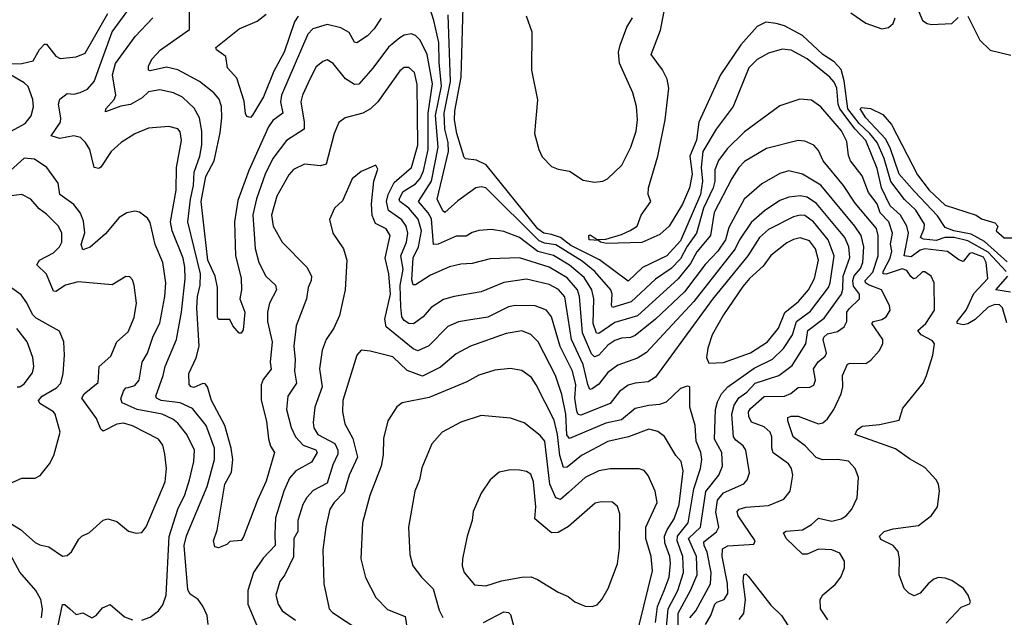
# Model space of a CAD drawing. Extents: x 1550320 to 1685906, y 509093 to 640511.
# Tile 447 of 532: x 1668456 to 1672806, y 581357 to 583998. Entities that reach past the tile are written whole.
import ezdxf

# ---------------------------------------------------------------- set-up
doc = ezdxf.new("R2010")
doc.units = 0

msp = doc.modelspace()

# ---------------------------------------------------------------- linework, layer by layer
at = {"layer": '0CON20XD'}
for points in [[(1672025.9, 581345.9), (1671994, 581395), (1671992, 581435), (1672005, 581456.2), (1672058.3, 581501.7), (1672084.4, 581535), (1672100, 581575), (1672100.4, 581605), (1672080.1, 581640.1), (1672045, 581655.8), (1671985, 581657.9), (1671935, 581635.4), (1671915, 581635.4), (1671843.1, 581705), (1671830.3, 581729.7), (1671842.3, 581737.7), (1671915, 581744), (1671955, 581767.5), (1671985, 581795.4), (1672045, 581782.1), (1672085, 581792.4), (1672107.8, 581805), (1672132.5, 581835), (1672156.5, 581885), (1672161.4, 581975), (1672147.1, 582015), (1672117.8, 582047.8), (1672070, 582055), (1672003.6, 582053.6), (1671975, 582063.5), (1671925.8, 582115), (1671873.4, 582155), (1671849.2, 582225), (1671850.3, 582239.7), (1671865, 582246.5), (1671895, 582245.3), (1671985, 582212.8), (1672005, 582216.9), (1672025, 582233.5), (1672053.3, 582275), (1672085.4, 582345), (1672093.1, 582375), (1672091.2, 582425), (1672114, 582476), (1672125, 582480.6), (1672195, 582478.1), (1672216.9, 582493.1), (1672252.9, 582535), (1672270, 582565), (1672268.9, 582585), (1672220.9, 582655), (1672228.8, 582665), (1672265, 582673.7), (1672284.4, 582685), (1672302.1, 582715), (1672299.2, 582735), (1672263.7, 582803.7), (1672206, 582826), (1672193, 582835), (1672191, 582845), (1672225, 582882.9), (1672249.5, 582955), (1672248.6, 583045), (1672241.6, 583075), (1672146.8, 583186.8), (1672096.3, 583265), (1672006.6, 583375), (1671985, 583420), (1671965, 583443.5), (1671925, 583461.8), (1671895, 583464.7), (1671755, 583428.8), (1671658.2, 583371.8), (1671633.2, 583345), (1671603.1, 583296.9), (1671524.3, 583145.7), (1671508.7, 583045), (1671447.4, 582972.6), (1671419.1, 582920.9), (1671365, 582852.7), (1671185, 582689.8), (1671085, 582659.8), (1671015, 582611.2), (1671005, 582612.9), (1670989.3, 582655), (1670993.1, 582765), (1670984.4, 582804.4), (1670949.5, 582859.5), (1670885, 582914), (1670815, 582956.7), (1670745, 582973.1), (1670665, 583035.2), (1670595, 583061.9), (1670541.1, 583071.1), (1670485, 583066.7), (1670455, 583058.2), (1670428.9, 583041.1), (1670385, 583041.6), (1670305, 583005.9), (1670284.7, 583004.7), (1670275, 583118.5), (1670261.2, 583145), (1670217.8, 583195), (1670275, 583284.7), (1670305.4, 583435), (1670293.5, 583575), (1670319.9, 583705), (1670308.9, 583808.9), (1670308.1, 583898.1), (1670285.6, 583995), (1670260.4, 584075)], [(1672818.1, 582658.1), (1672798.7, 582725), (1672785, 582737.8), (1672765, 582739.8), (1672735, 582728), (1672677, 582673), (1672645.7, 582654.3), (1672625, 582649.2), (1672598.5, 582655), (1672598.4, 582665), (1672637.8, 582715), (1672671.4, 582788.6), (1672733.2, 582855), (1672726.6, 582925), (1672715, 582948.2), (1672665, 582968.2), (1672652.8, 582965), (1672625, 582929.6), (1672605, 582936.7), (1672555, 582973.3), (1672455.7, 582985.7), (1672435, 582979.9), (1672395, 582950), (1672364, 582955), (1672383, 583055), (1672375.8, 583085), (1672347.3, 583135), (1672302.4, 583175), (1672263.7, 583255), (1672245, 583340), (1672194.6, 583465), (1672147.4, 583515), (1672079.3, 583605), (1672071.8, 583625), (1672065.7, 583695.7), (1672055, 583722.2), (1672035, 583744.7), (1671935.1, 583825.1), (1671865, 583864.2), (1671825, 583868.7), (1671765, 583850), (1671715, 583821.8), (1671678.2, 583785), (1671608.4, 583615), (1671533.4, 583515), (1671474.8, 583415), (1671467.1, 583345), (1671472.5, 583285), (1671463.4, 583225), (1671375, 583020.5), (1671315, 582954.4), (1671207.7, 582902.3), (1671145, 582842.7), (1671017.5, 582937.5), (1670890.8, 583000.8), (1670845, 583035.4), (1670805, 583048.2), (1670771.6, 583055), (1670745, 583074.3), (1670517.4, 583357.4), (1670475, 583377.3), (1670425, 583383.3), (1670419.3, 583389.3), (1670387.7, 583495), (1670377.4, 583555), (1670379.1, 583595), (1670406.6, 583745), (1670415.8, 584055)], [(1671797.9, 583982.1), (1671752.3, 583987.7), (1671715, 583968.9), (1671642.2, 583887.8), (1671552.3, 583755), (1671456.3, 583545), (1671446.5, 583466.5), (1671416.9, 583395), (1671426.6, 583315), (1671415.2, 583255), (1671385, 583183.5), (1671325, 583085.6), (1671285, 583048.5), (1671205, 583013.1), (1671049.3, 583009.3), (1671022.5, 583015), (1671013, 583023), (1670972.5, 583025), (1670970, 583045), (1670977, 583047), (1671007, 583027), (1671045, 583028), (1671115, 583048.6), (1671152.7, 583067.3), (1671183.9, 583086.1), (1671202.5, 583135), (1671244, 583195), (1671232.5, 583225), (1671234.3, 583255), (1671275.5, 583395), (1671308.6, 583555), (1671323.8, 583695), (1671316.7, 583735), (1671296.1, 583776.1), (1671246.2, 583845), (1671287.9, 583952.1), (1671309.2, 584065)], [(1668415, 583802.5), (1668465, 583804.4), (1668515, 583817.1), (1668543.5, 583866.5), (1668565, 583890.8), (1668575, 583890.8), (1668615, 583837.5), (1668635, 583827.1), (1668705, 583833.8), (1668745, 583850), (1668845.6, 584025)], [(1669288.4, 581325), (1669284, 581365), (1669265.7, 581405.7), (1669243.8, 581435), (1669209.5, 581459.5), (1669198.9, 581478.9), (1669182.1, 581675), (1669192.5, 581717.5), (1669284.5, 581935.5), (1669316.2, 582053.8), (1669316.7, 582105), (1669280, 582205), (1669219.6, 582279.6), (1669165.3, 582305.3), (1669080.4, 582315), (1669061.1, 582325), (1669057.6, 582335), (1669090.5, 582425), (1669098.9, 582465), (1669148.3, 582585), (1669170.2, 582705), (1669187.1, 582852.9), (1669186.2, 582905), (1669178.2, 582945), (1669129.4, 583065), (1669122.5, 583105), (1669147.6, 583245), (1669148.7, 583345), (1669171.1, 583465), (1669165, 583502), (1669155, 583515.6), (1669115, 583526), (1669025, 583518.6), (1668965, 583493.1), (1668904.2, 583455), (1668860.4, 583415), (1668815, 583345.8), (1668805, 583340), (1668785, 583344.4), (1668765.3, 583425), (1668747.2, 583455), (1668725, 583476.9), (1668695, 583485.3), (1668633.8, 583473.8), (1668594.4, 583485), (1668635.9, 583545), (1668638.1, 583565), (1668627.9, 583625), (1668633.3, 583646.7), (1668665, 583671.4), (1668695, 583669.5), (1668723.5, 583676.5), (1668755, 583691.8), (1668785, 583725.5), (1668864.8, 583945), (1668937.6, 584045)], [(1671485.8, 581325), (1671509, 581365), (1671527.6, 581415), (1671535.8, 581424.2), (1671569.2, 581435), (1671585, 581462), (1671584, 581506), (1671559.6, 581625), (1671560.5, 581659.5), (1671585, 581673.3), (1671679.3, 581679.3), (1671700, 581680), (1671705.7, 581695), (1671630.4, 581805), (1671625.6, 581825), (1671634.8, 581835.2), (1671665, 581843.5), (1671765, 581851.2), (1671831.5, 581878.5), (1671860.5, 581915), (1671872.7, 581985), (1671866.4, 582015), (1671853.3, 582035), (1671784.4, 582084.4), (1671778.8, 582105), (1671779.7, 582155), (1671772.2, 582175), (1671745, 582199.2), (1671689.8, 582219.8), (1671677.5, 582245), (1671676.6, 582265), (1671685, 582279.7), (1671745, 582332.6), (1671835.2, 582334.8), (1671863.3, 582346.7), (1671895, 582373.1), (1671946.4, 582373.6), (1671965, 582382.5), (1671972.1, 582405), (1671963.3, 582455), (1671983.5, 582486.5), (1672015, 582510.5), (1672020.8, 582525), (1672006.5, 582585), (1672009.3, 582595), (1672025, 582609.4), (1672069.1, 582620.9), (1672099.3, 582640.7), (1672111, 582665), (1672111.1, 582705), (1672120.3, 582719.7), (1672167.1, 582765), (1672166.5, 582785), (1672140.7, 582820.7), (1672136.4, 582845), (1672143.6, 582866.4), (1672171.6, 582898.4), (1672181.1, 582925), (1672185.2, 582995), (1672173.8, 583043.8), (1672146.6, 583085), (1671995, 583267.6), (1671915, 583315.9), (1671855, 583330.8), (1671815, 583318.2), (1671735, 583272.3), (1671657.1, 583205), (1671589.9, 583080.1), (1671573.8, 583025), (1671540, 582975), (1671483.9, 582916.1), (1671393.1, 582795), (1671264.8, 582675), (1671175, 582602.9), (1671155, 582593.4), (1671115, 582591.2), (1671085, 582580.2), (1671055, 582559.3), (1671015, 582515.2), (1670995, 582508.3), (1670981.9, 582521.9), (1670942.1, 582615), (1670929.7, 582775), (1670920.8, 582805), (1670875, 582857.7), (1670795, 582904.5), (1670665, 582945.7), (1670535, 582941.2), (1670455, 582921.1), (1670405, 582917.7), (1670355, 582905.3), (1670271.3, 582868.7), (1670205, 582826.2), (1670195, 582826.7), (1670188.6, 582848.6), (1670193.8, 582946.2), (1670218.1, 582995), (1670231, 583065), (1670216.1, 583116.1), (1670174.7, 583164.7), (1670134.9, 583194.9), (1670132.4, 583205), (1670150.8, 583239.2), (1670205, 583273.4), (1670225, 583295.8), (1670239.6, 583330.4), (1670260.6, 583425), (1670260.4, 583585), (1670279.2, 583715), (1670256.6, 583845), (1670225, 583908.2), (1670205, 583927.7), (1670185, 583935.3), (1670155, 583929.2), (1670135, 583917.9), (1670085, 583877.1), (1670016.3, 583783.7), (1669955, 583714), (1669935, 583712), (1669895, 583736.2), (1669840.6, 583805), (1669815, 583820.5), (1669795, 583813.5), (1669765, 583787.8), (1669730.7, 583719.3), (1669705.3, 583665), (1669698.4, 583635), (1669713.3, 583545), (1669712.5, 583515), (1669635.4, 583465), (1669573.9, 583385), (1669541, 583315), (1669502.8, 583207.2), (1669485.7, 583135.7), (1669496.3, 582986.3), (1669512.2, 582925), (1669543.8, 582865), (1669586.2, 582825), (1669590.7, 582805), (1669559.2, 582745), (1669550.7, 582705), (1669550.7, 582665), (1669571.2, 582575), (1669562.3, 582485), (1669566.9, 582453.1), (1669531.3, 582408.7), (1669523.1, 582385), (1669522.6, 582317.4), (1669546.2, 582223.8), (1669555.2, 582145.2), (1669563.8, 582113.8), (1669581.4, 582085), (1669545, 581958.6), (1669506.7, 581875), (1669445, 581712.5), (1669433.9, 581696.1), (1669385, 581692.5), (1669370.7, 581679.3), (1669335, 581663.8), (1669318.3, 581668.3), (1669312.9, 581695), (1669328.2, 581741.8), (1669361.6, 581945), (1669392.1, 581997.9), (1669397.2, 582055), (1669389.8, 582105), (1669361.7, 582205), (1669303.4, 582315), (1669285, 582375.7), (1669275, 582388.2), (1669265, 582390.4), (1669225, 582372.8), (1669214.2, 582375), (1669205.4, 582385.4), (1669203.3, 582435), (1669235.6, 582504.4), (1669249.2, 582555), (1669238.7, 582725), (1669241.6, 582775), (1669253.2, 582825), (1669254.2, 582875), (1669198.2, 583105), (1669210.4, 583205), (1669224.3, 583265), (1669226.4, 583325), (1669252.1, 583395), (1669260.4, 583445), (1669260.4, 583505), (1669250.5, 583565), (1669227.3, 583607.3), (1669175.7, 583655.7), (1669135, 583675.2), (1669075, 583688.8), (1669025, 583679.8), (1668997.4, 583652.6), (1668945, 583623.8), (1668903.4, 583616.6), (1668835, 583591.2), (1668836, 583605), (1668873.8, 583645), (1668880, 583665), (1668866.1, 583755), (1668879.5, 583805), (1668966.1, 583923.9), (1669044.1, 584005.9)], [(1670053.1, 584005), (1670022.5, 583957.5), (1669993, 583927), (1669945, 583895.5), (1669935, 583898.6), (1669911.3, 583941.3), (1669875, 583962.4), (1669815, 583976.5), (1669751.4, 583958.6), (1669728.8, 583935), (1669612.9, 583665), (1669607.9, 583635), (1669619.1, 583585), (1669575, 583552.5), (1669555, 583525.4), (1669468.5, 583331.5), (1669420.4, 583199.6), (1669405.2, 583105), (1669409.2, 582955), (1669434.8, 582855.2), (1669435.4, 582804.6), (1669428.2, 582765), (1669450, 582705), (1669442.7, 582627.3), (1669435, 582613.3), (1669425, 582613.3), (1669398, 582645), (1669385, 582672.5), (1669335, 582672.5), (1669330, 582685), (1669329.4, 582815), (1669320.3, 582865), (1669287, 582935), (1669258.3, 583195), (1669277.9, 583305), (1669315.8, 583375), (1669342.1, 583497.9), (1669349.6, 583565), (1669347.9, 583615), (1669336.7, 583646.7), (1669313.8, 583675), (1669250, 583725), (1669155, 583777.1), (1669105, 583788.6), (1669032.4, 583772.4), (1669025.6, 583775.6), (1669024.6, 583795), (1669041.8, 583825), (1669078.7, 583865), (1669206.2, 583955), (1669205.7, 584045.7)], [(1669685.7, 584014.3), (1669670.8, 583989.2), (1669625, 583854.5), (1669579, 583771), (1669532.7, 583657.3), (1669485, 583576.2), (1669475, 583566.7), (1669460, 583570), (1669453, 583583), (1669447.7, 583637.7), (1669415, 583740), (1669373.8, 583785), (1669366.2, 583835), (1669325.8, 583865), (1669322, 583875), (1669425, 583958.6), (1669505, 583992), (1669545, 584023.3)], [(1670391.6, 583198.4), (1670335, 583146.7), (1670325, 583153.5), (1670300.3, 583205), (1670350.5, 583415), (1670349.5, 583455), (1670334.3, 583515), (1670330.9, 583585), (1670359.7, 583725), (1670349.3, 584019.3)], [(1670693.2, 584015), (1670719.3, 583945), (1670717.9, 583775), (1670744.2, 583644.2), (1670731, 583495), (1670749.2, 583425), (1670765, 583392.5), (1670805, 583349.5), (1670835, 583337.1), (1670885, 583328.1), (1670945, 583288.6), (1670995, 583280.5), (1671032.5, 583285), (1671053.8, 583295), (1671116.9, 583355), (1671156.9, 583435), (1671179.2, 583505), (1671185.7, 583555), (1671181.1, 583615), (1671165, 583675.7), (1671106.8, 583806.8), (1671101.6, 583855), (1671109, 583885), (1671138.4, 583965), (1671162.9, 584007.1)], [(1672128.9, 584028.9), (1672195, 583982.4), (1672265, 583957.6), (1672295, 583964), (1672315, 583981.6), (1672323.8, 584006.2)], [(1672428.1, 584035), (1672445, 583994.5), (1672465, 583980.8), (1672485, 583976.5), (1672575, 583981.8), (1672602.5, 584007.5)], [(1672644.5, 584014.5), (1672697.9, 583907.9), (1672743.2, 583863.2), (1672835, 583841.5)], [(1672814, 582885), (1672735, 582970.1), (1672645, 583021.1), (1672584.9, 583035.1), (1672543.8, 583036.2), (1672505, 583023.1), (1672448.6, 583028.6), (1672435.4, 583035), (1672452.9, 583075), (1672453.8, 583095), (1672415.7, 583155.7), (1672365, 583204.2), (1672305, 583282.5), (1672276.2, 583385), (1672245.1, 583455), (1672212.9, 583495), (1672165, 583539.1), (1672114.5, 583605), (1672098.6, 583728.6), (1672085, 583777.6), (1672055, 583811.4), (1672004.8, 583845), (1671915, 583928.4), (1671835, 583971), (1671797.9, 583982.1)], [(1671416.6, 581355), (1671443.9, 581386.1), (1671507.9, 581505), (1671511.5, 581555), (1671493.2, 581645), (1671479.5, 581675), (1671479.4, 581690.6), (1671534.7, 581735), (1671545.3, 581755), (1671532.2, 581822.2), (1671538.8, 581875), (1671565, 581907.3), (1671655, 581947.5), (1671670.5, 581965), (1671680.9, 581995), (1671664.7, 582095), (1671652.5, 582115), (1671619.7, 582139.7), (1671609.7, 582155), (1671603.1, 582255), (1671612.5, 582295), (1671632.8, 582327.2), (1671668.4, 582351.6), (1671705, 582391.1), (1671810.5, 582425), (1671869.5, 582470.5), (1671929.6, 582565), (1671938.4, 582625), (1672010.5, 582679.5), (1672086.5, 582785), (1672093, 582807), (1672094.9, 582865), (1672123.3, 582946.7), (1672119.5, 582995), (1672101, 583035), (1671976.5, 583186.5), (1671935, 583213.5), (1671905, 583219.8), (1671855, 583213.9), (1671815, 583198.9), (1671746.6, 583153.4), (1671687.9, 583102.1), (1671636.6, 583025), (1671617.1, 582985), (1671435, 582753), (1671225, 582528), (1671185, 582502.2), (1671098.1, 582471.9), (1671055, 582438.4), (1671015, 582387.8), (1670985, 582367.1), (1670974.3, 582364.3), (1670965.5, 582385.5), (1670946.2, 582475), (1670894.6, 582585), (1670865, 582773.3), (1670836.2, 582806.2), (1670795, 582828.3), (1670695, 582851.7), (1670595, 582836.5), (1670495, 582796.2), (1670375, 582775.3), (1670329, 582761), (1670274.4, 582725.6), (1670238.2, 582685), (1670196.6, 582653.4), (1670175, 582655.7), (1670155, 582668.1), (1670144.8, 582685), (1670139.7, 582729.7), (1670137, 582823), (1670150.3, 582895), (1670139.5, 582955), (1670165.2, 583015), (1670170.5, 583055), (1670163.3, 583085), (1670145, 583113.3), (1670085.1, 583155.1), (1670076, 583195), (1670083.8, 583225), (1670110.6, 583279.4), (1670187.2, 583345), (1670214.4, 583444.4), (1670212, 583712), (1670200, 583765), (1670175, 583787.7), (1670155, 583787.1), (1670135, 583772.9), (1670038.2, 583635), (1670006.4, 583603.6), (1669972, 583585), (1669893.8, 583565), (1669866.2, 583543.8), (1669844.7, 583495.3), (1669810, 583360), (1669785, 583351.8), (1669715, 583360), (1669665, 583335.5), (1669645, 583313.3), (1669591.9, 583218.1), (1669569.2, 583135), (1669575.9, 583085), (1669615.2, 583015.2), (1669724.7, 582904.7), (1669745.5, 582865), (1669743.8, 582845), (1669730, 582815), (1669723.2, 582765), (1669677.6, 582645), (1669667.8, 582555), (1669673.8, 582495), (1669670.2, 582445), (1669678.4, 582391.6), (1669640.7, 582335), (1669635.3, 582275), (1669655.2, 582195.2), (1669674.2, 582155), (1669707.9, 582117.9), (1669765, 582096.5), (1669770, 582085), (1669745, 582042.7), (1669675.7, 582004.3), (1669647.8, 581972.2), (1669623.2, 581915), (1669586.2, 581796.2), (1669583.4, 581726.6), (1669584.6, 581675), (1669531.4, 581618.6), (1669489.1, 581555), (1669464, 581476), (1669463.6, 581415), (1669507, 581313)], [(1668418.8, 583505), (1668480.1, 583539.9), (1668506.2, 583573.8), (1668517.4, 583612.6), (1668513.8, 583645), (1668492.8, 583702.8), (1668475, 583719.4), (1668397.1, 583765)], [(1672549.5, 581330.5), (1672615, 581401.9), (1672653, 581417), (1672657.5, 581425), (1672646.2, 581455), (1672626, 581485), (1672575, 581520), (1672545, 581530), (1672515, 581533.1), (1672495, 581525.6), (1672469.2, 581505), (1672435, 581463.8), (1672408.3, 581451.7), (1672385, 581463.8), (1672364.2, 581485), (1672342, 581545), (1672343.1, 581615), (1672337.2, 581647.2), (1672315.7, 581675), (1672261.4, 581701.4), (1672254.2, 581715), (1672275, 581735.5), (1672315, 581748.5), (1672427.8, 581762.2), (1672485, 581806.9), (1672511.1, 581845), (1672520.5, 581915), (1672516.2, 581945), (1672505.5, 581965), (1672455, 582019.3), (1672387.3, 582057.3), (1672325, 582101.2), (1672147.5, 582165), (1672155.6, 582185), (1672178.3, 582201.7), (1672255, 582208.9), (1672341.1, 582228.9), (1672358, 582282), (1672447.5, 582392.5), (1672462.5, 582425), (1672491.1, 582515), (1672498.1, 582565), (1672489.2, 582579.2), (1672439.6, 582605), (1672423.6, 582625), (1672460, 582655), (1672498.5, 582715), (1672495.7, 582835), (1672482.5, 582865), (1672455, 582884.3), (1672445, 582884.3), (1672415, 582856.5), (1672405, 582853.3), (1672393.4, 582863.4), (1672375, 582889.2), (1672355, 582896.5), (1672285, 582873.1), (1672271.7, 582875), (1672270.9, 582885), (1672301.9, 582945), (1672309.2, 582975), (1672303.7, 583006.3), (1672312.2, 583055), (1672296.1, 583105), (1672258.5, 583145), (1672244.4, 583184.4), (1672206, 583235), (1672178.2, 583308.2), (1672127.2, 583375), (1672117.8, 583397.8), (1672110.1, 583460.1), (1672087.5, 583507.5), (1671995, 583613.1), (1671955, 583641.9), (1671902.6, 583647.4), (1671815, 583617.8), (1671657.9, 583502.1), (1671582.2, 583427.8), (1671544, 583376), (1671526.9, 583335), (1671527.5, 583285), (1671520.5, 583255), (1671477.1, 583165), (1671446.6, 583055), (1671403.6, 582995), (1671375, 582941.7), (1671335, 582898.6), (1671265, 582852.2), (1671158.3, 582751.7), (1671075.6, 582725.6), (1671071.3, 582735), (1671074.4, 582785), (1671067.4, 582805), (1670997.2, 582885), (1670941.5, 582931.5), (1670825, 583003.1), (1670775, 583010.3), (1670751.1, 583021.1), (1670515, 583254.6), (1670495, 583260), (1670472, 583255), (1670391.6, 583198.4)], [(1672818.5, 582928.5), (1672718.4, 583018.4), (1672660.3, 583050.3), (1672583.1, 583065), (1672545, 583080.3), (1672511.6, 583131.6), (1672409.2, 583239.2), (1672341.6, 583315), (1672302, 583432), (1672281.3, 583471.3), (1672194.7, 583565), (1672170, 583605), (1672175, 583610), (1672215, 583605.8), (1672269.3, 583579.3), (1672308.1, 583535), (1672422.9, 583312.9), (1672474.7, 583244.7), (1672545, 583178.1), (1672682.5, 583135), (1672705, 583117.5), (1672765, 583100), (1672777.5, 583085), (1672770, 583065), (1672805, 583034), (1672865.9, 583034.1)], [(1668995.8, 581344.2), (1669033, 581357), (1669068.9, 581385), (1669088, 581412), (1669103.8, 581455), (1669116, 581714), (1669154.8, 581835), (1669185, 581898.9), (1669206.5, 581965), (1669225.8, 582045), (1669228.4, 582095), (1669194.7, 582165), (1669155, 582214.6), (1669132.5, 582232.5), (1669085, 582254.1), (1668975.1, 582275.1), (1668908.5, 582305), (1668903.3, 582323.3), (1668915, 582357.1), (1668925, 582370.5), (1668935, 582372.9), (1668965, 582381.5), (1668983.2, 582405), (1668996.8, 582485), (1669020.6, 582525), (1669045, 582600), (1669075, 582657.5), (1669097.6, 582775), (1669101.4, 582835), (1669087.8, 582925), (1669054.3, 583004.3), (1669032.2, 583102.2), (1669020.6, 583120.6), (1668985, 583146.9), (1668965, 583151.9), (1668930, 583145), (1668895, 583124.2), (1668835, 583051.4), (1668767, 582993), (1668735, 582980.6), (1668727.2, 583005), (1668743.6, 583056.4), (1668738.1, 583108.1), (1668725, 583143.8), (1668695, 583181.9), (1668633.8, 583225), (1668625.9, 583275.9), (1668575.4, 583345), (1668521.7, 583381.7), (1668475, 583386.8), (1668415, 583331.3)], [(1671365.2, 581235), (1671365.9, 581375), (1671420.5, 581475), (1671449.5, 581545), (1671445.7, 581625), (1671410.7, 581705), (1671464.5, 581755), (1671487.1, 581912.9), (1671544.7, 581985), (1671561.9, 582025), (1671557.6, 582085), (1671526, 582145), (1671530.7, 582275), (1671539.4, 582309.4), (1671556.8, 582345), (1671584.3, 582375.7), (1671701.2, 582458.8), (1671781.7, 582498.3), (1671830.7, 582545), (1671869.8, 582605), (1671888.8, 582665), (1671949.4, 582710.6), (1672029, 582815), (1672037, 582835), (1672054.8, 582954.8), (1672027.5, 583025), (1671962.6, 583105), (1671925, 583132.6), (1671905, 583134.8), (1671875, 583127.6), (1671765, 583070.6), (1671724, 583036), (1671672.7, 582955), (1671517.4, 582762.6), (1671265, 582418.5), (1671232.1, 582397.9), (1671175, 582392.5), (1671145, 582383.4), (1671105.6, 582354.4), (1671065, 582302.6), (1670935, 582251), (1670923.6, 582253.6), (1670917.7, 582267.7), (1670908.1, 582325), (1670913.2, 582385), (1670898.7, 582445), (1670844.6, 582554.6), (1670805.8, 582685), (1670783.9, 582713.9), (1670734.1, 582734.1), (1670645, 582735.8), (1670615, 582728.6), (1670525, 582683.3), (1670439.6, 582670.4), (1670395, 582663.5), (1670347.9, 582642.1), (1670263.2, 582556.8), (1670215, 582534.2), (1670195, 582543.6), (1670075, 582641.2), (1670069.6, 582675), (1670094.2, 582785.8), (1670086.5, 582875), (1670070, 582945), (1670093.1, 583045), (1670075, 583074.6), (1670028, 583098), (1670013, 583133), (1670010.5, 583185), (1670020, 583285), (1670037.7, 583337.7), (1670030, 583355), (1669965, 583327.5), (1669925.4, 583294.6), (1669881.8, 583198.2), (1669847.1, 583165), (1669824.2, 583115.8), (1669839.4, 583055), (1669886.9, 582985), (1669901.1, 582935), (1669894.7, 582805), (1669869.5, 582690.5), (1669843.3, 582635), (1669810.5, 582585), (1669791.9, 582538.1), (1669780.6, 582455), (1669791.7, 582375), (1669760.6, 582285), (1669752.2, 582217.8), (1669755, 582194.3), (1669773.9, 582165), (1669847.9, 582125), (1669862.3, 582095), (1669862.3, 582077.7), (1669839.1, 582030.9), (1669815, 581950), (1669752.5, 581917.5), (1669725, 581886.4), (1669707.4, 581855), (1669685.2, 581785), (1669684.3, 581735.7), (1669667.9, 581705), (1669665.6, 581624.4), (1669627.3, 581545), (1669604.7, 581515.3), (1669587.5, 581455), (1669597.5, 581415), (1669615, 581385.7), (1669675, 581343.8)], [(1668375, 581797.1), (1668460, 581745), (1668525, 581687.8), (1668545, 581677.1), (1668585, 581668.5), (1668645, 581626.9), (1668665, 581630.8), (1668685, 581646.2), (1668717.9, 581702.1), (1668730, 581715), (1668765, 581732), (1668825, 581786), (1668845, 581792.5), (1668885, 581780), (1668937.2, 581737.2), (1668971.2, 581728.8), (1668995, 581732.5), (1669015, 581756.2), (1669098.7, 581955), (1669105.3, 582014.7), (1669097.8, 582077.8), (1669087.8, 582117.8), (1669069.4, 582145), (1668955, 582202.9), (1668915, 582215.3), (1668885, 582210), (1668825, 582179.6), (1668815, 582188.1), (1668795.9, 582235.9), (1668730.9, 582325), (1668741.5, 582345), (1668802.2, 582395), (1668807.7, 582465), (1668858.2, 582511.8), (1668885, 582574.3), (1668935, 582619.4), (1668961.8, 582681.8), (1668972.7, 582745), (1668961.9, 582825), (1668955, 582848.8), (1668942.1, 582862.1), (1668925, 582862.9), (1668865, 582825.7), (1668715, 582839.6), (1668658.8, 582825), (1668615, 582797.5), (1668605, 582798.8), (1668574.2, 582874.2), (1668531.5, 582915), (1668543.5, 582935), (1668605, 582967.5), (1668631.2, 582995), (1668641.8, 583015), (1668642.5, 583055), (1668626.9, 583085), (1668575, 583138.1), (1668542.4, 583162.4), (1668505, 583205.6), (1668465, 583225.4), (1668395, 583216.5)], [(1671500.6, 582480.6), (1671565, 582483.6), (1671685, 582526.3), (1671759.4, 582575), (1671808.1, 582635), (1671836, 582704), (1671897.5, 582752.5), (1671940.7, 582805), (1671967.9, 582855), (1671984.8, 582935), (1671972, 582985), (1671945, 583020.8), (1671905, 583033.8), (1671875, 583027.3), (1671845, 583011.9), (1671775, 582956.2), (1671741.6, 582908.4), (1671680.3, 582855), (1671651.5, 582818.5), (1671565, 582693.5), (1671516.1, 582605), (1671497, 582547), (1671491.1, 582505), (1671500.6, 582480.6)], [(1668415, 581950), (1668465, 581972.2), (1668525, 581971.4), (1668546.4, 581983.6), (1668587.1, 582035), (1668607.2, 582072.8), (1668635.4, 582175), (1668612.9, 582255), (1668605, 582265.3), (1668545, 582301.8), (1668538.9, 582315), (1668555.4, 582335), (1668618.7, 582371.3), (1668637.5, 582392.5), (1668648, 582435), (1668653.8, 582515), (1668650.9, 582575), (1668631.5, 582621.5), (1668528.7, 582678.7), (1668513, 582695), (1668487.2, 582747.2), (1668462.1, 582782.1), (1668331.8, 582875)], [(1672833.8, 582793.8), (1672769.1, 582805), (1672822.1, 582865)], [(1668445, 582375.7), (1668456.2, 582375), (1668475, 582388.6), (1668512.4, 582437.6), (1668518.2, 582465), (1668513.8, 582505), (1668489.1, 582575), (1668443, 582633)], [(1671235, 582292.6), (1671175, 582280), (1671115, 582229.8), (1671045, 582214.4), (1670885, 582147.2), (1670873.1, 582163.1), (1670869.2, 582255), (1670851.7, 582341.7), (1670822.6, 582425), (1670746.2, 582575), (1670715, 582606.9), (1670675, 582623.4), (1670605, 582610.6), (1670447.1, 582555), (1670385, 582521.1), (1670315, 582462.4), (1670235, 582423.4), (1670168.4, 582448.4), (1670105, 582507.7), (1670005, 582532.9), (1669965, 582537.1), (1669945, 582515.8), (1669884.1, 582315), (1669882.9, 582265), (1669892.4, 582212.4), (1669927.6, 582147.6), (1669948.7, 582065), (1669911.6, 581985), (1669889.4, 581910.6), (1669844.7, 581865), (1669826.9, 581835), (1669807.9, 581755), (1669795.4, 581655), (1669799.5, 581505), (1669823.9, 581393.9), (1669837.8, 581377.8), (1669958.2, 581298.2)], [(1671265.6, 581334.4), (1671273.8, 581405), (1671303.9, 581475), (1671325.8, 581535), (1671331.4, 581595), (1671327.9, 581625), (1671306.6, 581686.5), (1671305.5, 581715), (1671316.4, 581743.6), (1671347.8, 581792.2), (1671370.1, 581855), (1671386.7, 582005), (1671378, 582045), (1671355, 582071.5), (1671305, 582155.6), (1671275, 582177.9), (1671235, 582188.7), (1671145.5, 582154.5), (1671054.6, 582134.6), (1670937.5, 582072.5), (1670875, 582020), (1670859.2, 582019.2), (1670841.9, 582071.9), (1670832.3, 582165), (1670818, 582228), (1670737.9, 582385), (1670716.8, 582416.8), (1670675, 582447.3), (1670622.8, 582457.2), (1670555, 582450), (1670485, 582427.1), (1670431.6, 582398.4), (1670265, 582327.8), (1670145.4, 582304.6), (1670123, 582287), (1670082.5, 582225), (1670063.3, 582146.7), (1670061.6, 582075), (1670052.7, 582025), (1670002.9, 581895), (1669971.2, 581775), (1669963.9, 581615), (1669983.1, 581533.1), (1670030, 581445), (1670081.7, 581391.7), (1670159.8, 581359.8), (1670170.3, 581285)], [(1671309.1, 581265), (1671321.5, 581395), (1671363.9, 581475), (1671388.7, 581555), (1671386.3, 581625), (1671361, 581695), (1671362.4, 581715), (1671409.6, 581775), (1671435.1, 581925), (1671464, 582015), (1671469.4, 582055), (1671464.8, 582085), (1671445.2, 582135), (1671440.3, 582205), (1671417.5, 582285), (1671416.2, 582376.2), (1671405, 582378.8), (1671375, 582368.6), (1671312.2, 582307.8), (1671282.2, 582297.8), (1671235, 582292.6)], [(1671175, 581250), (1671252.6, 581562.6), (1671245.9, 581625), (1671222.4, 581705), (1671223, 581755), (1671272.5, 581865), (1671263.5, 581915), (1671233.3, 581983.3), (1671215, 582005.7), (1671193.6, 582013.6), (1671065, 582012.8), (1671014.5, 582004.5), (1670955, 581975.3), (1670880.8, 581909.2), (1670845, 581877.9), (1670825, 581885.6), (1670798.4, 581945), (1670776.7, 582135), (1670755, 582160.4), (1670685, 582216.5), (1670625, 582237.1), (1670495, 582248.9), (1670405, 582220), (1670322.5, 582175), (1670276.8, 582123.2), (1670232.8, 582017.2), (1670223.1, 581965), (1670202.5, 581915), (1670174.3, 581755), (1670180, 581635), (1670192.5, 581585), (1670230.8, 581535), (1670282.6, 581482.6), (1670308.9, 581388.9), (1670326.1, 581356.1)], [(1670985, 581404.3), (1671007.2, 581412.8), (1671028.6, 581435), (1671055.5, 581485), (1671097.2, 581592.8), (1671106.2, 581663.8), (1671107.3, 581815), (1671097.4, 581847.4), (1671075, 581865.6), (1671025, 581867.9), (1670998, 581862), (1670881.5, 581758.5), (1670835, 581732.2), (1670805, 581730.6), (1670732.6, 581792.6), (1670736.8, 581845), (1670725.9, 581955.9), (1670715, 581988.9), (1670695, 582002.1), (1670665, 582007.5), (1670625, 582008.1), (1670575, 581998), (1670534.3, 581965), (1670495.6, 581905), (1670459.5, 581825), (1670455.7, 581785), (1670433.1, 581715), (1670411.8, 581615), (1670410.9, 581585), (1670420.5, 581555), (1670465, 581501.1), (1670515, 581496.7), (1670585, 581517.9), (1670674.6, 581534.6), (1670715.5, 581535.5), (1670744.4, 581524.4), (1670835, 581468), (1670879.5, 581449.5), (1670908.8, 581425), (1670955, 581405.6), (1670985, 581404.3)], [(1668552, 581355), (1668557.4, 581395), (1668549.7, 581435), (1668527.4, 581475), (1668456.2, 581556.2), (1668415, 581633.6)], [(1671635, 581347.5), (1671655.5, 581374.5), (1671662.7, 581435), (1671652.3, 581515), (1671655, 581544), (1671665, 581548.5), (1671675, 581538.2), (1671775, 581410), (1671822.5, 581365), (1671865, 581298)], [(1668624, 581315), (1668645, 581413.8), (1668655, 581414), (1668677.1, 581395), (1668705, 581369.2), (1668735, 581376), (1668775, 581354.5), (1668794.4, 581365), (1668821.1, 581398.9), (1668855, 581413.3), (1668918.9, 581358.9), (1668955, 581345.8)], [(1670505, 581334.6), (1670595, 581380.8), (1670615, 581378.5), (1670625, 581369.4), (1670639.6, 581315)]]:
    msp.add_lwpolyline(points, dxfattribs=at)

doc.saveas('drawing.dxf')
